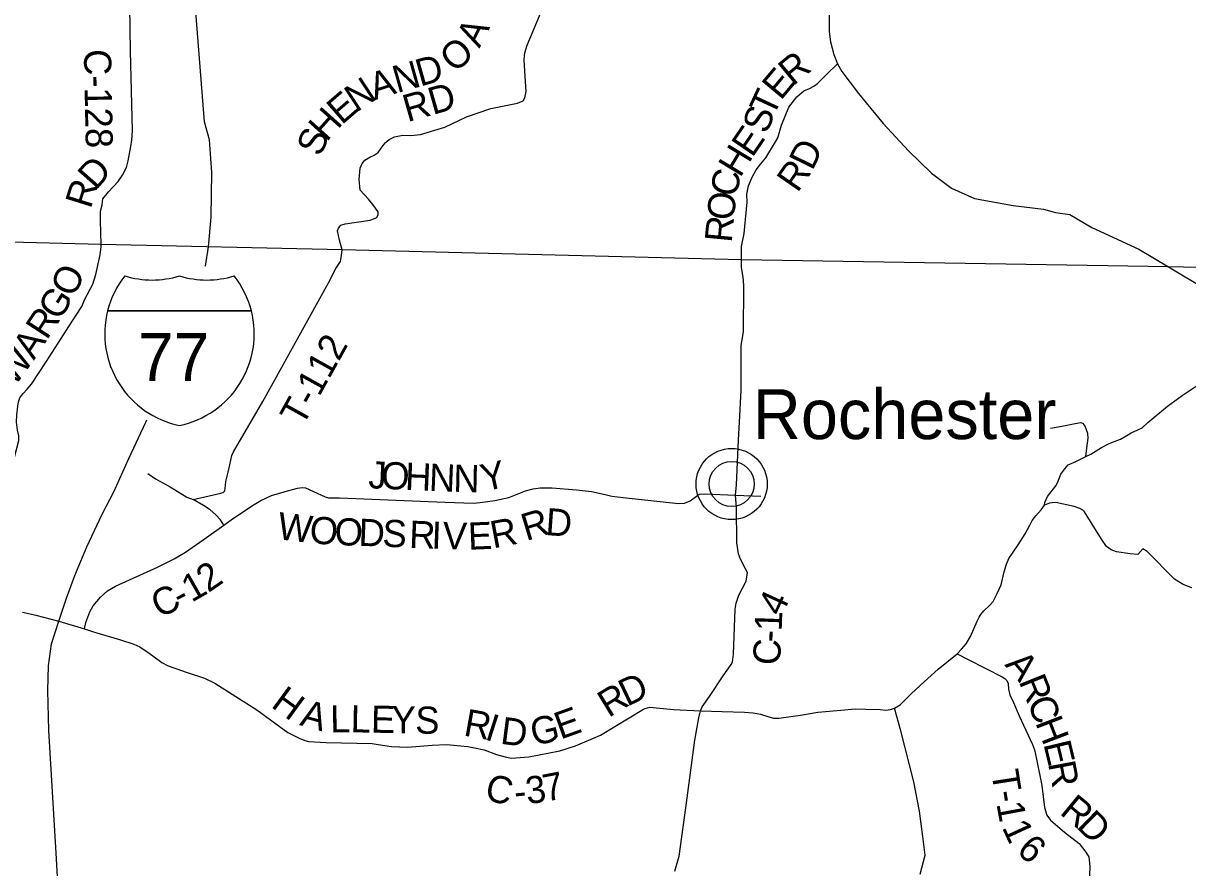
# Model space of a CAD drawing. Extents: x -15 to 405, y -40 to 87.
# Drawn here: x -6.313 to -3.879, y 15.808 to 17.574 of the extents above; entities that cross this region are included whole.
import ezdxf

# ---------------------------------------------------------------- set-up
doc = ezdxf.new("R2010")
doc.units = 0
for name, color, linetype in [('GM_P_State_Location', 7, 'Continuous'), ('GM_X_Major_Lake_Text', 7, 'Continuous'), ('GM_X_Minor_Lake', 7, 'Continuous'), ('GM_X_Minor_River', 7, 'Continuous'), ('GM_X_Rail_Line', 7, 'Continuous'), ('GM_X_Township_ROW', 7, 'Continuous'), ('GM_X_Township_Subdivision', 7, 'Continuous'), ('GM_X_Township_Subdivision_Text', 7, 'Continuous'), ('GM_X_Township_Text', 7, 'Continuous'), ('GM_X_Unincorporated_Location', 7, 'Continuous'), ('GM_X_Unincorporated_Text', 7, 'Continuous')]:
    doc.layers.add(name, color=color, linetype=linetype)

msp = doc.modelspace()

# ---------------------------------------------------------------- linework, layer by layer
at = {"layer": 'GM_P_State_Location'}
for points in [[(-5.6493, 17.0797), (-5.6487, 17.0835), (-5.6467, 17.1004), (-5.6519, 17.1202), (-5.656, 17.1395), (-5.6545, 17.1451), (-5.6491, 17.1518), (-5.64, 17.1542), (-5.5879, 17.1619), (-5.5739, 17.1678), (-5.5711, 17.1738), (-5.5715, 17.1797), (-5.5825, 17.1948), (-5.5918, 17.2063), (-5.6089, 17.2245), (-5.6112, 17.2468), (-5.6089, 17.2708), (-5.6046, 17.2803), (-5.599, 17.2873), (-5.5885, 17.2935), (-5.5799, 17.2982), (-5.5716, 17.3037), (-5.5654, 17.3129), (-5.5568, 17.3237), (-5.5486, 17.3307), (-5.5373, 17.3362), (-5.52, 17.3399), (-5.5029, 17.3391), (-5.4829, 17.341), (-5.432, 17.3563), (-5.3866, 17.378), (-5.3357, 17.3952), (-5.2799, 17.4068), (-5.2686, 17.4116), (-5.2646, 17.4181), (-5.2621, 17.431), (-5.2638, 17.4625), (-5.2659, 17.4974), (-5.2657, 17.5053), (-5.2651, 17.5122), (-5.2596, 17.5278), (-5.1938, 17.6864)], [(-5.9579, 16.5782), (-5.9001, 16.5914), (-5.8956, 16.593), (-5.8915, 16.5964), (-5.8902, 16.6071), (-5.8896, 16.6158), (-5.8846, 16.6353), (-5.8811, 16.6505), (-5.8773, 16.6699), (-5.874, 16.678), (-5.8122, 16.783), (-5.6749, 17.0314), (-5.6599, 17.0612), (-5.65, 17.0759), (-5.6493, 17.0797)], [(-4.0927, 16.6681), (-4.09, 16.6855), (-4.0878, 16.7064), (-4.0882, 16.7163), (-4.0935, 16.7314), (-4.098, 16.7371), (-4.1037, 16.7386), (-4.1219, 16.7352), (-4.1461, 16.7298), (-4.1662, 16.7268)], [(-6.0524, 16.6326), (-6.037, 16.6215), (-6.006, 16.6046), (-5.9712, 16.5829), (-5.9579, 16.5782)], [(-5.8937, 16.5247), (-5.9011, 16.5356), (-5.9103, 16.546), (-5.9223, 16.5568), (-5.9364, 16.5657), (-5.9579, 16.5782)], [(-3.8711, 16.3938), (-3.8889, 16.4007), (-3.9073, 16.4116), (-3.9643, 16.4692), (-3.9735, 16.4749), (-3.9835, 16.4632), (-3.9994, 16.4644), (-4.0286, 16.4685), (-4.0393, 16.4732), (-4.0489, 16.4799), (-4.0594, 16.4952), (-4.0952, 16.5523), (-4.0987, 16.556), (-4.1048, 16.5593), (-4.1166, 16.5636), (-4.1554, 16.5717), (-4.163, 16.5715), (-4.1682, 16.5707), (-4.1786, 16.5663)], [(-4.3616, 16.2558), (-4.338, 16.2437), (-4.2669, 16.2074), (-4.262, 16.2041), (-4.2574, 16.1995), (-4.2547, 16.1935), (-4.2539, 16.1817), (-4.2515, 16.1696), (-4.2435, 16.1537), (-4.2315, 16.1261), (-4.2038, 16.066), (-4.2, 16.0551), (-4.1957, 16.0354), (-4.1843, 15.9804), (-4.1787, 15.9345), (-4.1736, 15.9186), (-4.1664, 15.9077), (-4.137, 15.8825), (-4.1066, 15.8592), (-4.0943, 15.8434), (-4.0925, 15.8408), (-4.0904, 15.8377)], [(-4.4385, 15.7947), (-4.4282, 15.8347), (-4.4327, 15.8737), (-4.4402, 15.9268), (-4.452, 15.9878), (-4.4789, 16.0946), (-4.4921, 16.1418)]]:
    msp.add_lwpolyline(points, dxfattribs=at)
at = {"layer": 'GM_X_Major_Lake_Text'}
msp.add_lwpolyline([(-4.0904, 15.8377), (-4.0859, 15.8313), (-4.0839, 15.8108), (-4.0858, 15.7599), (-4.0847, 15.719), (-4.0876, 15.6408), (-4.0905, 15.5227), (-4.0963, 15.3344), (-4.0944, 15.3272), (-4.0837, 15.3166), (-4.0514, 15.2983), (-4.0487, 15.2968), (-4.0451, 15.2941)], dxfattribs=at)
at = {"layer": 'GM_X_Rail_Line'}
for p, q in [((-6.1499, 17.1109), (-7.582, 17.1475)), ((-5.6467, 17.1004), (-6.1499, 17.1109)), ((-4.8123, 17.0794), (-5.6467, 17.1004)), ((-3.9195, 17.0643), (-4.8123, 17.0794)), ((-3.8132, 17.0619), (-3.9195, 17.0643))]:
    msp.add_line(p, q, dxfattribs=at)
at = {"layer": 'GM_X_Township_Subdivision_Text'}
for radius in [0.0744, 0.0472]:
    msp.add_circle((-4.8326, 16.6105), radius, dxfattribs=at)
at = {"layer": 'GM_X_Township_Text'}
for points in [[(-6.1505, 17.1062), (-6.1499, 17.1109), (-6.1516, 17.1615), (-6.1514, 17.1808), (-6.1481, 17.1938), (-6.1466, 17.207), (-6.135, 17.2211), (-6.1147, 17.2429), (-6.1053, 17.2562), (-6.0975, 17.2722), (-6.0938, 17.2863), (-6.0883, 17.3159), (-6.0858, 17.33), (-6.0848, 17.3486), (-6.089, 17.5151), (-6.09, 17.6095)], [(-4.812, 17.0628), (-4.8121, 17.0635), (-4.8123, 17.0794), (-4.812, 17.1068), (-4.8062, 17.1339), (-4.8001, 17.1998), (-4.8008, 17.2162), (-4.7974, 17.2337), (-4.7899, 17.2519), (-4.7812, 17.2671), (-4.7714, 17.2796), (-4.7608, 17.2925), (-4.743, 17.3221), (-4.7362, 17.3339), (-4.7286, 17.3608), (-4.7131, 17.3984), (-4.6961, 17.4196), (-4.6817, 17.4325), (-4.6696, 17.4371), (-4.6609, 17.4421), (-4.653, 17.4481), (-4.6344, 17.4664), (-4.6117, 17.4891)], [(-6.3323, 16.6633), (-6.3322, 16.6637), (-6.3221, 16.7018), (-6.3222, 16.7113), (-6.3253, 16.7234), (-6.3273, 16.7397), (-6.3267, 16.7549), (-6.3242, 16.7731), (-6.3231, 16.7823), (-6.3201, 16.7906), (-6.3141, 16.7994), (-6.3047, 16.8086), (-6.2961, 16.8196), (-6.265, 16.8658), (-6.2335, 16.9146), (-6.2115, 16.9497), (-6.1909, 16.9817), (-6.1849, 16.9954), (-6.1674, 17.028), (-6.1616, 17.0486), (-6.1526, 17.0897), (-6.1505, 17.1062)], [(-4.8976, 16.1366), (-4.8942, 16.1446), (-4.8791, 16.1666), (-4.8504, 16.2095), (-4.8333, 16.233), (-4.8307, 16.2384), (-4.8288, 16.2547), (-4.8251, 16.3488), (-4.8232, 16.3613), (-4.8176, 16.3784), (-4.8021, 16.4072), (-4.8006, 16.4167), (-4.7998, 16.4254), (-4.8036, 16.4334), (-4.8142, 16.4535), (-4.818, 16.4645), (-4.8218, 16.4876), (-4.8226, 16.5616), (-4.8242, 16.5874), (-4.8227, 16.6086), (-4.8186, 16.703), (-4.816, 16.7398), (-4.813, 16.807), (-4.8127, 16.9003), (-4.8079, 16.9288), (-4.8074, 17.0232), (-4.8079, 17.0364), (-4.8095, 17.0471), (-4.812, 17.0628)], [(-4.8976, 16.1366), (-4.8526, 16.1351), (-4.8056, 16.1333), (-4.7874, 16.1322), (-4.7723, 16.1292), (-4.7568, 16.1243), (-4.7454, 16.1213), (-4.734, 16.1209), (-4.6886, 16.1274), (-4.6523, 16.1339), (-4.6042, 16.1378), (-4.5743, 16.1405), (-4.5523, 16.1401), (-4.522, 16.1394), (-4.5106, 16.1379), (-4.5004, 16.1391), (-4.4921, 16.1418), (-4.4807, 16.1486), (-4.4565, 16.1729), (-4.43, 16.1972), (-4.4009, 16.2235), (-4.3616, 16.2558), (-4.3525, 16.2653), (-4.3423, 16.2767), (-4.3336, 16.2918), (-4.3196, 16.3241), (-4.3154, 16.3325), (-4.312, 16.3378), (-4.3056, 16.3454), (-4.2935, 16.3568), (-4.2863, 16.3651), (-4.2776, 16.3814), (-4.2693, 16.4), (-4.2629, 16.427), (-4.2583, 16.4433), (-4.2534, 16.4551), (-4.2338, 16.4832), (-4.2194, 16.5063), (-4.2092, 16.5242), (-4.2043, 16.534), (-4.1967, 16.5443), (-4.1854, 16.5564), (-4.1786, 16.5663), (-4.1782, 16.5716), (-4.1725, 16.5842), (-4.1551, 16.6066), (-4.1517, 16.613), (-4.1445, 16.6308), (-4.1362, 16.6426), (-4.129, 16.6506), (-4.1131, 16.6578), (-4.0927, 16.6681), (-4.0817, 16.673), (-4.0594, 16.6867), (-4.0439, 16.6951), (-4.0314, 16.7004), (-4.02, 16.7046), (-4.0064, 16.7118), (-3.9977, 16.7172), (-3.9837, 16.7236), (-3.9746, 16.7282), (-3.9625, 16.7388), (-3.9216, 16.773), (-3.891, 16.7958), (-3.8599, 16.8167)], [(-5.7658, 16.5947), (-5.7398, 16.6022), (-5.7303, 16.6035), (-5.7235, 16.6029), (-5.7063, 16.5952), (-5.6819, 16.5839), (-5.675, 16.5818), (-5.6523, 16.5814), (-5.4317, 16.5725), (-5.3722, 16.5706), (-5.3582, 16.5716), (-5.3276, 16.5759), (-5.2982, 16.5825), (-5.2632, 16.5964), (-5.2474, 16.6005), (-5.233, 16.6023), (-5.208, 16.6024), (-5.1565, 16.5987), (-5.1253, 16.5951), (-5.0968, 16.5884), (-5.0831, 16.5849), (-5.0532, 16.582), (-4.9439, 16.57), (-4.9314, 16.5702), (-4.919, 16.5753), (-4.9063, 16.5851), (-4.9003, 16.589), (-4.8878, 16.5903), (-4.8242, 16.5874)], [(-6.1848, 16.3076), (-6.1825, 16.321), (-6.1738, 16.3436), (-6.1672, 16.3558), (-6.1516, 16.3739), (-6.1371, 16.3871), (-6.1202, 16.3969), (-6.0323, 16.4364), (-5.9978, 16.4541), (-5.9741, 16.4682), (-5.93, 16.499), (-5.8937, 16.5247), (-5.8784, 16.5356), (-5.8338, 16.5656), (-5.8162, 16.5762), (-5.7944, 16.5864), (-5.768, 16.5941), (-5.7658, 16.5947)], [(-4.8242, 16.5874), (-4.7717, 16.5849)], [(-6.3147, 16.3425), (-6.2984, 16.3389), (-6.2867, 16.3362), (-6.2387, 16.3241), (-6.1848, 16.3076), (-6.1644, 16.3008), (-6.1121, 16.2857), (-6.0822, 16.2759), (-6.0697, 16.2702), (-6.0562, 16.261), (-6.0561, 16.261)], [(-6.0561, 16.261), (-6.053, 16.2588), (-6.0231, 16.2376), (-6.0102, 16.2305), (-5.9708, 16.2165), (-5.9344, 16.2048), (-5.9128, 16.1942), (-5.8249, 16.1386), (-5.7598, 16.0912), (-5.7367, 16.0791), (-5.7249, 16.0742), (-5.7166, 16.072), (-5.6802, 16.0701), (-5.5837, 16.068), (-5.5716, 16.0661), (-5.5435, 16.062), (-5.5102, 16.0601), (-5.4583, 16.0644), (-5.4284, 16.066), (-5.3841, 16.0619), (-5.3701, 16.0592), (-5.3497, 16.0547), (-5.3239, 16.0453), (-5.3061, 16.0404), (-5.2928, 16.0377), (-5.2561, 16.0401), (-5.1914, 16.0527), (-5.1588, 16.0633), (-5.107, 16.0854), (-5.0165, 16.1398), (-5.0131, 16.1413), (-5.0033, 16.1444), (-4.9544, 16.1395), (-4.8976, 16.1366)], [(-4.9511, 15.8015), (-4.9424, 15.8326), (-4.9281, 15.9339), (-4.9097, 16.0751), (-4.901, 16.1218), (-4.8976, 16.1366)]]:
    msp.add_lwpolyline(points, dxfattribs=at)
at = {"layer": 'GM_X_Unincorporated_Location'}
for points in [[(-5.9321, 17.066), (-5.9257, 17.1062), (-5.9206, 17.1687), (-5.9189, 17.2618), (-5.9235, 17.3297), (-5.9344, 17.3679), (-5.9558, 17.6423), (-5.9893, 17.9772), (-5.9952, 18.0722), (-5.9948, 18.1157), (-5.9917, 18.1587), (-5.9841, 18.2194), (-5.9761, 18.2755), (-5.9642, 18.3314), (-5.9413, 18.4192), (-5.7518, 18.9468)], [(-4.6291, 17.5991), (-4.6286, 17.5566), (-4.6258, 17.535), (-4.6189, 17.5081), (-4.6117, 17.4891), (-4.6022, 17.4732), (-4.5674, 17.4267), (-4.5159, 17.3639), (-4.463, 17.3068), (-4.4146, 17.26), (-4.3731, 17.229), (-4.3252, 17.2076), (-4.2443, 17.1924), (-4.1806, 17.1851), (-4.1555, 17.1784), (-4.1259, 17.1736), (-4.0799, 17.1465), (-3.9815, 17.1016), (-3.9195, 17.0643), (-3.838, 17.016)], [(-6.1644, 14.5006), (-6.1677, 14.5638), (-6.1842, 14.7928), (-6.1989, 15.0594), (-6.2204, 15.4164), (-6.2444, 15.8387), (-6.2595, 16.0954), (-6.2617, 16.1789), (-6.26, 16.2302), (-6.2541, 16.2762), (-6.2387, 16.3241), (-6.2229, 16.372), (-6.2053, 16.4193), (-6.1801, 16.4795), (-6.1479, 16.5477), (-6.1241, 16.5939), (-6.0922, 16.664), (-6.057, 16.7399), (-6.0545, 16.7448)]]:
    msp.add_lwpolyline(points, dxfattribs=at)
at = {"layer": 'GM_X_Unincorporated_Text'}
for p, q in [((-6.1369, 16.9723), (-5.8363, 16.9723)), ((-5.8363, 16.9723), (-6.1369, 16.9723)), ((-5.8363, 16.9723), (-6.1369, 16.9723))]:
    msp.add_line(p, q, dxfattribs=at)
for centre, start, end in [((-5.9475, 16.9244), 141.669, 165.8066), ((-6.0437, 17.2323), 253.0091, 286.9909), ((-5.9295, 17.2323), 253.0091, 286.9909), ((-6.0257, 16.9244), 14.1934, 38.331), ((-5.9475, 16.9244), 165.8066, 258.463), ((-6.0257, 16.9244), 281.537, 14.1934)]:
    msp.add_arc(centre, 0.1953, start, end, dxfattribs=at)

# ---------------------------------------------------------------- texts
at = {"layer": 'GM_X_Minor_Lake'}
for s, height, rotation, p in [('C-128', 0.05682, 271.1062, (-6.1864, 17.5191)), ('R', 0.0568, 39.7046, (-4.7047, 17.4414)), ('E', 0.0568, 50.0035, (-4.7301, 17.4108)), ('T', 0.0568, 65.0949, (-4.7458, 17.3755)), ('S', 0.0568, 70.4668, (-4.7581, 17.3407)), ('E', 0.0568, 55.5539, (-4.7895, 17.2913)), ('D', 0.0568, 63.867, (-4.664, 17.264)), ('H', 0.0568, 58.8932, (-4.8148, 17.2492)), ('D', 0.0568, 48.6523, (-6.1613, 17.2233)), ('R', 0.0568, 55.4038, (-4.6951, 17.2179)), ('C', 0.0568, 77.0893, (-4.8235, 17.2082)), ('R', 0.0568, 72.6895, (-6.1722, 17.1842)), ('O', 0.0568, 84.3006, (-4.8281, 17.1603)), ('R', 0.0568, 84.5197, (-4.8326, 17.1139)), ('O', 0.0568, 64.7446, (-6.2073, 16.9987)), ('G', 0.0568, 57.6471, (-6.2378, 16.9498)), ('R', 0.0568, 56.8631, (-6.2638, 16.91)), ('A', 0.0568, 56.9167, (-6.291, 16.8681)), ('W', 0.0568, 54.0288, (-6.3315, 16.8122)), ('J', 0.0568, 357.6291, (-5.5925, 16.6018)), ('O', 0.0568, 357.6242, (-5.5658, 16.6006)), ('H', 0.0568, 357.6281, (-5.5159, 16.5986)), ('N', 0.0568, 357.6279, (-5.4659, 16.5965)), ('N', 0.0568, 358.6469, (-5.4148, 16.5944)), ('Y', 0.0568, 12.385, (-5.3501, 16.5946)), ('W', 0.0568, 353.1752, (-5.7837, 16.4955)), ('R', 0.0568, 16.7635, (-5.262, 16.4911)), ('D', 0.0568, 355.9567, (-5.2227, 16.5039)), ('O', 0.0568, 355.071, (-5.7163, 16.4874)), ('O', 0.0568, 358.3354, (-5.6629, 16.4829)), ('D', 0.0568, 357.8283, (-5.6131, 16.4815)), ('S', 0.0568, 357.7996, (-5.5631, 16.4796)), ('R', 0.0568, 357.7941, (-5.5073, 16.4774)), ('I', 0.0568, 357.8312, (-5.4607, 16.4756)), ('V', 0.0568, 358.0127, (-5.4372, 16.4748)), ('E', 0.0568, 2.3302, (-5.3825, 16.473)), ('R', 0.0568, 10.6885, (-5.3311, 16.4758)), ('2', 0.0568, 34.5874, (-5.9264, 16.3822)), ('1', 0.0568, 29.6253, (-5.9614, 16.3621)), ('C', 0.0568, 24.8665, (-6.0291, 16.3295)), ('-', 0.0568, 26.8489, (-5.9849, 16.3501)), ('4', 0.0568, 65.4531, (-4.7282, 16.3316)), ('1', 0.0568, 87.9284, (-4.7281, 16.3023)), ('C', 0.0568, 86.0979, (-4.7322, 16.2304)), ('-', 0.0568, 88.0035, (-4.7289, 16.279)), ('D', 0.0568, 25.5354, (-5.0512, 16.1446)), ('H', 0.0568, 323.8521, (-5.7973, 16.1458)), ('R', 0.0568, 31.271, (-5.0898, 16.1211)), ('A', 0.0568, 344.4167, (-5.737, 16.1067)), ('L', 0.0568, 0.8323, (-5.6713, 16.091)), ('L', 0.0568, 358.8814, (-5.6293, 16.0916)), ('E', 0.0568, 358.8771, (-5.5868, 16.0908)), ('Y', 0.0568, 358.8796, (-5.5443, 16.0899)), ('S', 0.0568, 358.8786, (-5.4943, 16.089)), ('R', 0.0568, 349.9692, (-5.3946, 16.085)), ('E', 0.0568, 19.7885, (-5.1903, 16.076)), ('I', 0.0568, 342.2562, (-5.3507, 16.0774)), ('D', 0.0568, 352.6509, (-5.3175, 16.0678)), ('G', 0.0568, 13.2592, (-5.2457, 16.0626)), ('C', 0.0568, 346.1427, (-5.3511, 15.9511)), ('3', 0.0568, 7.5945, (-5.2595, 15.9411)), ('7', 0.0568, 10.961, (-5.2212, 15.9463)), ('-', 0.0568, 5.7938, (-5.2847, 15.9385))]:
    msp.add_text(s, height=height, rotation=rotation, dxfattribs=at).set_placement(p)
at = {"layer": 'GM_X_Minor_River'}
for s, height, rotation, p in [('A', 0.0568, 63.6166, (-5.3596, 17.5203)), ('O', 0.0568, 42.0717, (-5.4107, 17.4683)), ('D', 0.0568, 15.753, (-5.4836, 17.4411)), ('A', 0.0568, 17.8532, (-5.5788, 17.4124)), ('N', 0.0568, 15.7487, (-5.5317, 17.4275)), ('N', 0.0568, 33.3021, (-5.6169, 17.3867)), ('E', 0.0568, 40.8114, (-5.6475, 17.3601)), ('RD', 0.05682, 15.9444, (-5.5101, 17.3668)), ('H', 0.0568, 48.1287, (-5.6795, 17.3242)), ('S', 0.0568, 67.1945, (-5.6917, 17.293)), ('T-112', 0.05682, 60.9164, (-5.7295, 16.7289)), ('A', 0.0568, 310.5677, (-4.2632, 16.2322)), ('R', 0.0568, 291.9942, (-4.2332, 16.1983)), ('C', 0.0568, 291.7384, (-4.2158, 16.1551)), ('H', 0.0568, 290.9978, (-4.1986, 16.112)), ('E', 0.0568, 283.5134, (-4.1812, 16.0672)), ('T', 0.0568, 278.972, (-4.2901, 16.009)), ('R', 0.0568, 280.7136, (-4.1715, 16.0266)), ('-', 0.0568, 279.2084, (-4.2835, 15.9667)), ('1', 0.0568, 280.5375, (-4.2795, 15.9423)), ('R', 0.0568, 320.5197, (-4.149, 15.9219)), ('D', 0.0568, 315.6182, (-4.1139, 15.8931)), ('1', 0.0568, 294.8043, (-4.2684, 15.8932)), ('6', 0.0568, 317.4092, (-4.2394, 15.8418))]:
    msp.add_text(s, height=height, rotation=rotation, dxfattribs=at).set_placement(p)
at = {"layer": 'GM_X_Township_ROW'}
msp.add_text('Rochester', height=0.10417, rotation=0, dxfattribs=at).set_placement((-4.7885, 16.7045))
at = {"layer": 'GM_X_Township_Subdivision'}
msp.add_text('77', height=0.1, dxfattribs=at).set_placement((-6.0733, 16.826))

doc.saveas('drawing.dxf')
